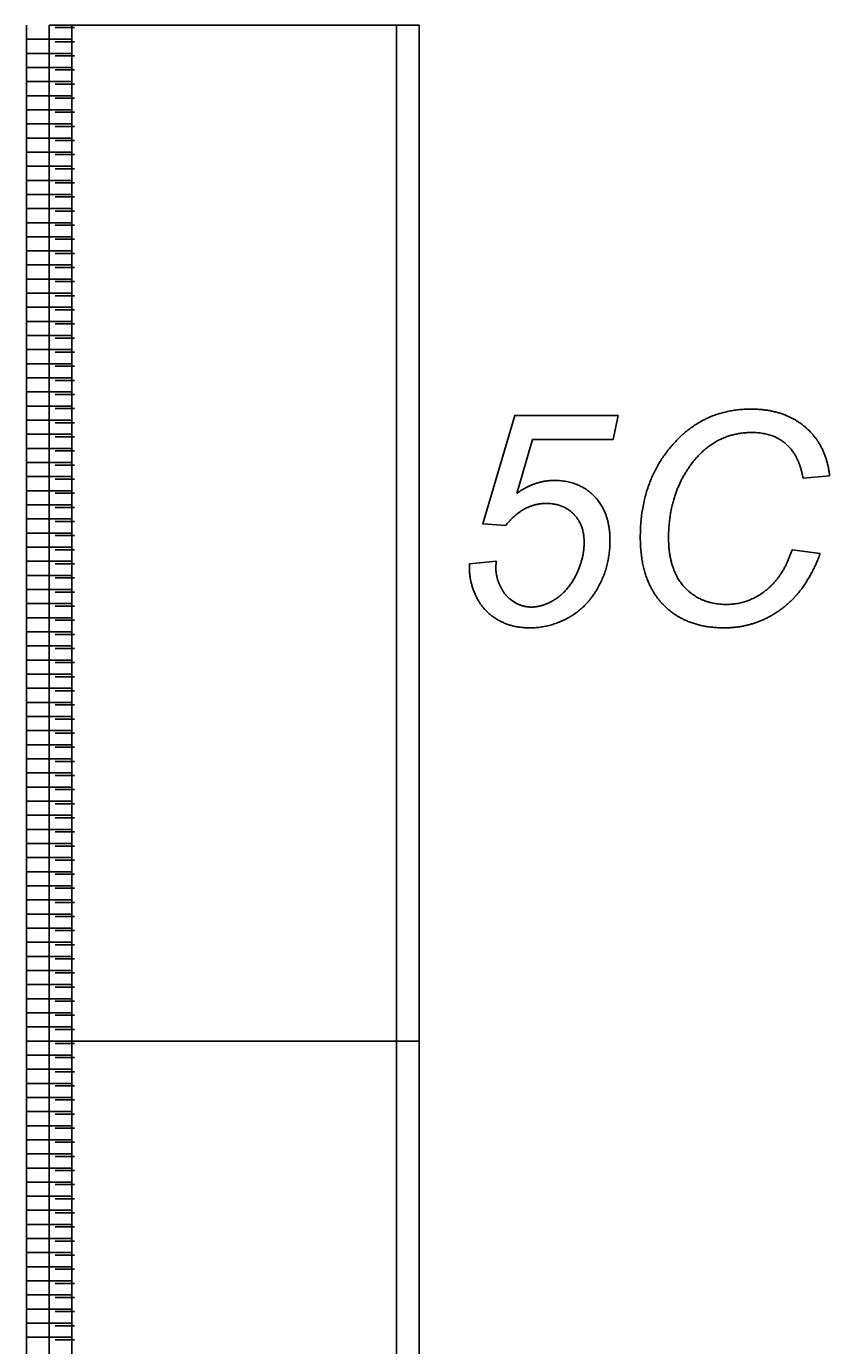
# Model space of a CAD drawing. Extents: x 12522 to 13018, y 1124 to 1902.
# Drawn here: x 12521.92 to 12537.85, y 1460.71 to 1486.89 of the extents above; entities that cross this region are included whole.
import ezdxf

# ---------------------------------------------------------------- set-up
doc = ezdxf.new("R2010")
doc.units = 0
doc.layers.add('SC_Scratch1', color=7, linetype='Continuous')

msp = doc.modelspace()

# ---------------------------------------------------------------- linework, layer by layer
at = {"layer": 'SC_Scratch1'}
for p, q in [((12521.919, 1466.751), (12521.919, 1486.911)), ((12522.876, 1486.861), (12522.492, 1486.861)), ((12522.819, 1466.751), (12522.819, 1486.911)), ((12522.819, 1486.911), (12522.819, 1466.751)), ((12521.919, 1486.631), (12522.819, 1486.631)), ((12522.876, 1486.581), (12522.492, 1486.581)), ((12521.919, 1486.351), (12522.819, 1486.351)), ((12522.876, 1486.301), (12522.492, 1486.301)), ((12521.919, 1486.071), (12522.819, 1486.071)), ((12522.876, 1486.021), (12522.492, 1486.021)), ((12521.919, 1485.791), (12522.819, 1485.791)), ((12522.876, 1485.741), (12522.492, 1485.741)), ((12521.919, 1485.511), (12522.819, 1485.511)), ((12522.876, 1485.461), (12522.492, 1485.461)), ((12521.919, 1485.231), (12522.819, 1485.231)), ((12521.919, 1484.951), (12522.819, 1484.951)), ((12522.876, 1485.181), (12522.492, 1485.181)), ((12521.919, 1484.671), (12522.819, 1484.671)), ((12522.876, 1484.901), (12522.492, 1484.901)), ((12522.876, 1484.621), (12522.492, 1484.621)), ((12521.919, 1484.391), (12522.819, 1484.391)), ((12522.876, 1484.341), (12522.492, 1484.341)), ((12521.919, 1484.111), (12522.819, 1484.111)), ((12522.876, 1484.061), (12522.492, 1484.061)), ((12521.919, 1483.831), (12522.819, 1483.831)), ((12522.876, 1483.781), (12522.492, 1483.781)), ((12521.919, 1483.551), (12522.819, 1483.551)), ((12522.876, 1483.501), (12522.492, 1483.501)), ((12521.919, 1483.271), (12522.819, 1483.271)), ((12522.876, 1483.221), (12522.492, 1483.221)), ((12521.919, 1482.991), (12522.819, 1482.991)), ((12522.876, 1482.941), (12522.492, 1482.941)), ((12521.919, 1482.711), (12522.819, 1482.711)), ((12522.876, 1482.661), (12522.492, 1482.661)), ((12521.919, 1482.431), (12522.819, 1482.431)), ((12522.876, 1482.381), (12522.492, 1482.381)), ((12521.919, 1482.151), (12522.819, 1482.151)), ((12522.876, 1482.101), (12522.492, 1482.101)), ((12521.919, 1481.871), (12522.819, 1481.871)), ((12522.876, 1481.821), (12522.492, 1481.821)), ((12521.919, 1481.591), (12522.819, 1481.591)), ((12522.876, 1481.541), (12522.492, 1481.541)), ((12521.919, 1481.311), (12522.819, 1481.311)), ((12521.919, 1481.031), (12522.819, 1481.031)), ((12522.876, 1481.261), (12522.492, 1481.261)), ((12521.919, 1480.751), (12522.819, 1480.751)), ((12522.876, 1480.981), (12522.492, 1480.981)), ((12522.876, 1480.701), (12522.492, 1480.701)), ((12521.919, 1480.471), (12522.819, 1480.471)), ((12522.876, 1480.421), (12522.492, 1480.421)), ((12521.919, 1480.191), (12522.819, 1480.191)), ((12522.876, 1480.141), (12522.492, 1480.141)), ((12521.919, 1479.911), (12522.819, 1479.911)), ((12522.876, 1479.861), (12522.492, 1479.861)), ((12521.919, 1479.631), (12522.819, 1479.631)), ((12522.876, 1479.581), (12522.492, 1479.581)), ((12521.919, 1479.351), (12522.819, 1479.351)), ((12522.876, 1479.301), (12522.492, 1479.301)), ((12521.919, 1479.071), (12522.819, 1479.071)), ((12522.876, 1479.021), (12522.492, 1479.021)), ((12521.919, 1478.791), (12522.819, 1478.791)), ((12522.876, 1478.741), (12522.492, 1478.741)), ((12521.919, 1478.511), (12522.819, 1478.511)), ((12522.876, 1478.461), (12522.492, 1478.461)), ((12521.919, 1478.231), (12522.819, 1478.231)), ((12522.876, 1478.181), (12522.492, 1478.181)), ((12521.919, 1477.951), (12522.819, 1477.951)), ((12522.876, 1477.901), (12522.492, 1477.901)), ((12537.852, 1477.969), (12537.327, 1477.921)), ((12521.919, 1477.671), (12522.819, 1477.671)), ((12522.876, 1477.621), (12522.492, 1477.621)), ((12521.919, 1477.391), (12522.819, 1477.391)), ((12522.876, 1477.341), (12522.492, 1477.341)), ((12521.919, 1477.111), (12522.819, 1477.111)), ((12521.919, 1476.831), (12522.819, 1476.831)), ((12522.876, 1477.061), (12522.492, 1477.061)), ((12522.876, 1476.781), (12522.492, 1476.781)), ((12521.919, 1476.551), (12522.819, 1476.551)), ((12522.876, 1476.501), (12522.492, 1476.501)), ((12537.107, 1476.5), (12537.664, 1476.423)), ((12521.919, 1476.271), (12522.819, 1476.271)), ((12522.876, 1476.221), (12522.492, 1476.221)), ((12530.71, 1476.221), (12531.238, 1476.273)), ((12521.919, 1475.991), (12522.819, 1475.991)), ((12522.876, 1475.941), (12522.492, 1475.941)), ((12521.919, 1475.711), (12522.819, 1475.711)), ((12522.876, 1475.661), (12522.492, 1475.661)), ((12521.919, 1475.431), (12522.819, 1475.431)), ((12522.876, 1475.381), (12522.492, 1475.381)), ((12521.919, 1475.151), (12522.819, 1475.151)), ((12522.876, 1475.101), (12522.492, 1475.101)), ((12521.919, 1474.871), (12522.819, 1474.871)), ((12522.876, 1474.821), (12522.492, 1474.821)), ((12521.919, 1474.591), (12522.819, 1474.591)), ((12522.876, 1474.541), (12522.492, 1474.541)), ((12521.919, 1474.311), (12522.819, 1474.311)), ((12522.876, 1474.261), (12522.492, 1474.261)), ((12521.919, 1474.031), (12522.819, 1474.031)), ((12522.876, 1473.981), (12522.492, 1473.981)), ((12521.919, 1473.751), (12522.819, 1473.751)), ((12522.876, 1473.701), (12522.492, 1473.701)), ((12521.919, 1473.471), (12522.819, 1473.471)), ((12522.876, 1473.421), (12522.492, 1473.421)), ((12521.919, 1473.191), (12522.819, 1473.191)), ((12521.919, 1472.911), (12522.819, 1472.911)), ((12522.876, 1473.141), (12522.492, 1473.141)), ((12521.919, 1472.631), (12522.819, 1472.631)), ((12522.876, 1472.861), (12522.492, 1472.861)), ((12522.876, 1472.581), (12522.492, 1472.581)), ((12521.919, 1472.351), (12522.819, 1472.351)), ((12522.876, 1472.301), (12522.492, 1472.301)), ((12521.919, 1472.071), (12522.819, 1472.071)), ((12522.876, 1472.021), (12522.492, 1472.021)), ((12521.919, 1471.791), (12522.819, 1471.791)), ((12522.876, 1471.741), (12522.492, 1471.741)), ((12521.919, 1471.511), (12522.819, 1471.511)), ((12522.876, 1471.461), (12522.492, 1471.461)), ((12521.919, 1471.231), (12522.819, 1471.231)), ((12522.876, 1471.181), (12522.492, 1471.181)), ((12521.919, 1470.951), (12522.819, 1470.951)), ((12522.876, 1470.901), (12522.492, 1470.901)), ((12521.919, 1470.671), (12522.819, 1470.671)), ((12522.876, 1470.621), (12522.492, 1470.621)), ((12521.919, 1470.391), (12522.819, 1470.391)), ((12522.876, 1470.341), (12522.492, 1470.341)), ((12521.919, 1470.111), (12522.819, 1470.111)), ((12522.876, 1470.061), (12522.492, 1470.061)), ((12521.919, 1469.831), (12522.819, 1469.831)), ((12522.876, 1469.781), (12522.492, 1469.781)), ((12521.919, 1469.551), (12522.819, 1469.551)), ((12522.876, 1469.501), (12522.492, 1469.501)), ((12521.919, 1469.271), (12522.819, 1469.271)), ((12521.919, 1468.991), (12522.819, 1468.991)), ((12522.876, 1469.221), (12522.492, 1469.221)), ((12521.919, 1468.711), (12522.819, 1468.711)), ((12522.876, 1468.941), (12522.492, 1468.941)), ((12522.876, 1468.661), (12522.492, 1468.661)), ((12521.919, 1468.431), (12522.819, 1468.431)), ((12522.876, 1468.381), (12522.492, 1468.381)), ((12521.919, 1468.151), (12522.819, 1468.151)), ((12522.876, 1468.101), (12522.492, 1468.101)), ((12521.919, 1467.871), (12522.819, 1467.871)), ((12522.876, 1467.821), (12522.492, 1467.821)), ((12521.919, 1467.591), (12522.819, 1467.591)), ((12522.876, 1467.541), (12522.492, 1467.541)), ((12521.919, 1467.311), (12522.819, 1467.311)), ((12522.876, 1467.261), (12522.492, 1467.261)), ((12521.919, 1467.031), (12522.819, 1467.031)), ((12522.876, 1466.981), (12522.492, 1466.981)), ((12521.919, 1466.751), (12522.819, 1466.751)), ((12521.919, 1446.591), (12521.919, 1466.751)), ((12521.919, 1466.751), (12522.819, 1466.751)), ((12522.876, 1466.701), (12522.492, 1466.701)), ((12522.819, 1446.591), (12522.819, 1466.751)), ((12522.819, 1466.751), (12522.819, 1446.591)), ((12521.919, 1466.471), (12522.819, 1466.471)), ((12522.876, 1466.421), (12522.492, 1466.421)), ((12521.919, 1466.191), (12522.819, 1466.191)), ((12522.876, 1466.141), (12522.492, 1466.141)), ((12521.919, 1465.911), (12522.819, 1465.911)), ((12522.876, 1465.861), (12522.492, 1465.861)), ((12521.919, 1465.631), (12522.819, 1465.631)), ((12522.876, 1465.581), (12522.492, 1465.581)), ((12521.919, 1465.351), (12522.819, 1465.351)), ((12522.876, 1465.301), (12522.492, 1465.301)), ((12521.919, 1465.071), (12522.819, 1465.071)), ((12521.919, 1464.791), (12522.819, 1464.791)), ((12522.876, 1465.021), (12522.492, 1465.021)), ((12521.919, 1464.511), (12522.819, 1464.511)), ((12522.876, 1464.741), (12522.492, 1464.741)), ((12522.876, 1464.461), (12522.492, 1464.461)), ((12521.919, 1464.231), (12522.819, 1464.231)), ((12522.876, 1464.181), (12522.492, 1464.181)), ((12521.919, 1463.951), (12522.819, 1463.951)), ((12522.876, 1463.901), (12522.492, 1463.901)), ((12521.919, 1463.671), (12522.819, 1463.671)), ((12522.876, 1463.621), (12522.492, 1463.621)), ((12521.919, 1463.391), (12522.819, 1463.391)), ((12522.876, 1463.341), (12522.492, 1463.341)), ((12521.919, 1463.111), (12522.819, 1463.111)), ((12522.876, 1463.061), (12522.492, 1463.061)), ((12521.919, 1462.831), (12522.819, 1462.831)), ((12522.876, 1462.781), (12522.492, 1462.781)), ((12521.919, 1462.551), (12522.819, 1462.551)), ((12522.876, 1462.501), (12522.492, 1462.501)), ((12521.919, 1462.271), (12522.819, 1462.271)), ((12522.876, 1462.221), (12522.492, 1462.221)), ((12521.919, 1461.991), (12522.819, 1461.991)), ((12522.876, 1461.941), (12522.492, 1461.941)), ((12521.919, 1461.711), (12522.819, 1461.711)), ((12522.876, 1461.661), (12522.492, 1461.661)), ((12521.919, 1461.431), (12522.819, 1461.431)), ((12522.876, 1461.381), (12522.492, 1461.381)), ((12521.919, 1461.151), (12522.819, 1461.151)), ((12521.919, 1460.871), (12522.819, 1460.871)), ((12522.876, 1461.101), (12522.492, 1461.101)), ((12522.876, 1460.821), (12522.492, 1460.821))]:
    msp.add_line(p, q, dxfattribs=at)
for points in [[(12522.369, 1486.911), (12529.709, 1486.911), (12529.709, 1466.751), (12522.369, 1466.751)], [(12522.819, 1486.911), (12529.259, 1486.911), (12529.259, 1466.751), (12522.819, 1466.751)], [(12522.369, 1466.751), (12529.709, 1466.751), (12529.709, 1446.591), (12522.369, 1446.591)], [(12522.819, 1466.751), (12529.259, 1466.751), (12529.259, 1446.591), (12522.819, 1446.591)]]:
    msp.add_lwpolyline(points, close=True, dxfattribs=at)
msp.add_lwpolyline([(12531.429, 1476.983), (12530.973, 1477.015), (12531.607, 1479.163), (12533.657, 1479.163), (12533.557, 1478.686), (12531.962, 1478.686), (12531.648, 1477.619)], dxfattribs=at)
for points in [[(12534.78, 1478.63), (12535.387, 1479.291), (12536.29, 1479.291)], [(12536.29, 1479.291), (12536.958, 1479.291), (12537.372, 1478.933)], [(12537.372, 1478.933), (12537.786, 1478.574), (12537.852, 1477.969)], [(12536.316, 1478.827), (12535.545, 1478.827), (12535.069, 1478.143)], [(12536.984, 1478.602), (12536.725, 1478.827), (12536.316, 1478.827)], [(12534.097, 1476.754), (12534.097, 1477.888), (12534.78, 1478.63)], [(12537.327, 1477.921), (12537.244, 1478.377), (12536.984, 1478.602)], [(12535.069, 1478.143), (12534.658, 1477.553), (12534.658, 1476.743)], [(12532.013, 1477.812), (12532.2, 1477.876), (12532.397, 1477.876)], [(12532.397, 1477.876), (12532.878, 1477.876), (12533.187, 1477.559)], [(12531.648, 1477.619), (12531.825, 1477.747), (12532.013, 1477.812)], [(12532.231, 1477.419), (12532.005, 1477.419), (12531.803, 1477.31)], [(12532.776, 1477.207), (12532.568, 1477.419), (12532.231, 1477.419)], [(12533.187, 1477.559), (12533.496, 1477.241), (12533.496, 1476.688)], [(12531.803, 1477.31), (12531.601, 1477.201), (12531.429, 1476.983)], [(12532.983, 1476.643), (12532.983, 1476.995), (12532.776, 1477.207)], [(12532.829, 1476.013), (12532.983, 1476.331), (12532.983, 1476.643)], [(12533.496, 1476.688), (12533.496, 1476.204), (12533.284, 1475.796)], [(12534.546, 1475.417), (12534.097, 1475.884), (12534.097, 1476.754)], [(12534.658, 1476.743), (12534.658, 1476.096), (12534.976, 1475.755)], [(12536.593, 1475.698), (12536.946, 1475.982), (12537.107, 1476.5)], [(12537.664, 1476.423), (12537.4, 1475.695), (12536.895, 1475.323)], [(12530.707, 1476.135), (12530.707, 1476.164), (12530.71, 1476.221)], [(12530.846, 1475.563), (12530.707, 1475.849), (12530.707, 1476.135)], [(12531.238, 1476.273), (12531.232, 1476.161), (12531.232, 1476.138)], [(12531.232, 1476.138), (12531.232, 1475.949), (12531.328, 1475.758)], [(12532.425, 1475.529), (12532.674, 1475.695), (12532.829, 1476.013)], [(12533.284, 1475.796), (12533.072, 1475.388), (12532.701, 1475.169)], [(12531.263, 1475.114), (12530.985, 1475.277), (12530.846, 1475.563)], [(12531.328, 1475.758), (12531.424, 1475.566), (12531.589, 1475.465)], [(12531.936, 1475.363), (12532.176, 1475.363), (12532.425, 1475.529)], [(12534.976, 1475.755), (12535.294, 1475.415), (12535.805, 1475.415)], [(12535.805, 1475.415), (12536.24, 1475.415), (12536.593, 1475.698)], [(12531.589, 1475.465), (12531.753, 1475.363), (12531.936, 1475.363)], [(12535.761, 1474.95), (12534.995, 1474.95), (12534.546, 1475.417)], [(12536.895, 1475.323), (12536.39, 1474.95), (12535.761, 1474.95)], [(12531.901, 1474.95), (12531.54, 1474.95), (12531.263, 1475.114)], [(12532.701, 1475.169), (12532.33, 1474.95), (12531.901, 1474.95)]]:
    msp.add_open_spline(points, degree=2, dxfattribs=at)

doc.saveas('drawing.dxf')
